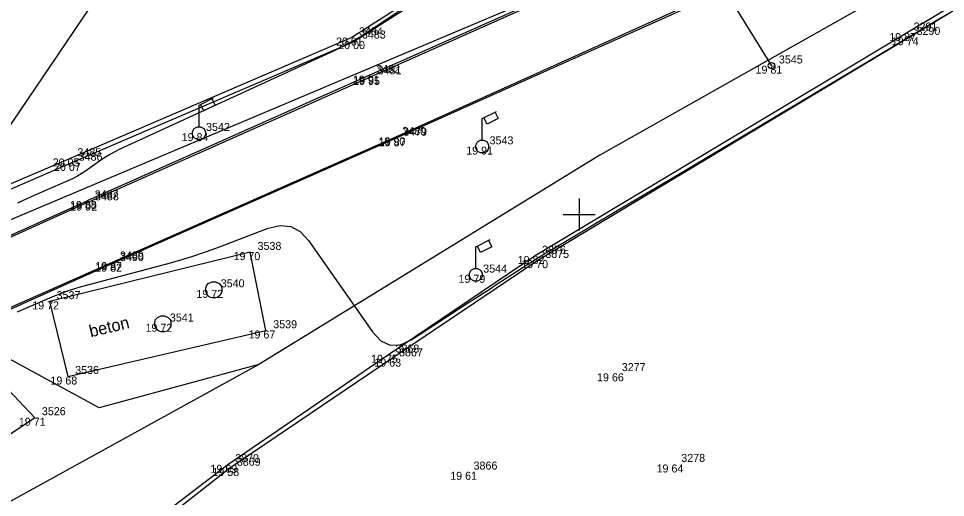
# Model space of a CAD drawing. Extents: x -702257 to -701487, y -1009871 to -1008841.
# Drawn here: x -702142.52 to -702113.55, y -1009708.85 to -1009693.87 of the extents above; entities that cross this region are included whole.
import ezdxf

# ---------------------------------------------------------------- set-up
doc = ezdxf.new("R2010")
doc.units = 0
for name, color, linetype in [('Ex_Major Contours', 7, 'Continuous'), ('Ex_Minor Contours', 7, 'Continuous'), ('Z_body', 7, 'Continuous'), ('Z_body_cisla', 7, 'Continuous'), ('Z_body_vysky_redukovane', 7, 'Continuous'), ('Z_dopravni_znacky', 7, 'Continuous'), ('Z_hektometricka_sit', 7, 'Continuous'), ('Z_katastr_hranice', 7, 'Continuous'), ('Z_komunikace', 7, 'Continuous'), ('Z_obruba', 7, 'Continuous'), ('Z_popisy', 7, 'Continuous'), ('Z_rozhranni', 7, 'Continuous'), ('Z_site_kanalizace_znaky', 7, 'Continuous'), ('Z_site_vo_znaky', 7, 'Continuous'), ('Z_zelen_obvod', 7, 'Continuous')]:
    doc.layers.add(name, color=color, linetype=linetype)

# ---------------------------------------------------------------- blocks, each defined once
blk = doc.blocks.new('POINT_DISPLAY')
blk.add_line((0, 0), (0, 0))
blk = doc.blocks.new('Z620')
for p, q in [((-0.25, 0.05), (-0.23, 0.13)), ((-0.25, -0.05), (-0.25, 0.05)), ((-0.23, 0.13), (-0.17, 0.2)), ((-0.17, 0.2), (-0.05, 0.25)), ((-0.05, 0.25), (0.05, 0.25)), ((0.05, 0.25), (0.17, 0.2)), ((0.17, 0.2), (0.23, 0.13)), ((0.23, 0.13), (0.25, 0.05)), ((0.25, 0.05), (0.25, -0.05)), ((-0.2, -0.17), (-0.25, -0.05)), ((-0.13, -0.23), (-0.2, -0.17)), ((-0.05, -0.25), (-0.13, -0.23)), ((0.05, -0.25), (-0.05, -0.25)), ((0.13, -0.23), (0.05, -0.25)), ((0.2, -0.17), (0.13, -0.23)), ((0.25, -0.05), (0.2, -0.17))]:
    blk.add_line(p, q)
blk = doc.blocks.new('Z13')
for p, q in [((0, 0.88), (0.45, 1.1)), ((0, 0.2), (0, 0.88)), ((0.15, 0.7), (0.05, 0.9)), ((0.5, 0.88), (0.15, 0.7)), ((0.4, 1.07), (0.5, 0.88)), ((-0.2, 0.05), (-0.15, 0.15)), ((-0.2, -0.05), (-0.2, 0.05)), ((-0.15, 0.15), (-0.05, 0.2)), ((-0.05, 0.2), (0.05, 0.2)), ((0.05, 0.2), (0.15, 0.15)), ((0.15, 0.15), (0.2, 0.05)), ((0.2, 0.05), (0.2, -0.05)), ((-0.15, -0.15), (-0.2, -0.05)), ((-0.05, -0.2), (-0.15, -0.15)), ((0.05, -0.2), (-0.05, -0.2)), ((0.15, -0.15), (0.05, -0.2)), ((0.2, -0.05), (0.15, -0.15))]:
    blk.add_line(p, q)

msp = doc.modelspace()

# ---------------------------------------------------------------- linework, layer by layer
at = {"layer": 'Ex_Major Contours'}
msp.add_lwpolyline([(-702130.281, -1009693.414), (-702131.434, -1009694.191), (-702131.725, -1009694.38), (-702132.024, -1009694.556), (-702132.329, -1009694.719), (-702132.641, -1009694.871), (-702139.37, -1009697.975), (-702139.511, -1009698.044), (-702139.649, -1009698.119), (-702139.783, -1009698.2), (-702139.913, -1009698.287), (-702140.428, -1009698.648), (-702140.559, -1009698.735), (-702140.694, -1009698.815), (-702140.832, -1009698.887), (-702140.974, -1009698.953), (-702141.934, -1009699.368), (-702142.142, -1009699.459), (-702142.349, -1009699.552), (-702142.555, -1009699.647)], dxfattribs=at)
at = {"layer": 'Ex_Minor Contours'}
msp.add_lwpolyline([(-702142.557, -1009703.052), (-702142.441, -1009702.993), (-702141.391, -1009702.549), (-702141.174, -1009702.461), (-702140.954, -1009702.382), (-702140.731, -1009702.31), (-702140.506, -1009702.245), (-702137.882, -1009701.546), (-702137.478, -1009701.433), (-702137.078, -1009701.309), (-702136.682, -1009701.175), (-702136.288, -1009701.031), (-702134.722, -1009700.432), (-702134.349, -1009700.344), (-702134.014, -1009700.379), (-702133.717, -1009700.538), (-702133.458, -1009700.82), (-702131.461, -1009703.674), (-702131.196, -1009703.957), (-702130.902, -1009704.092), (-702130.579, -1009704.077), (-702130.228, -1009703.913), (-702128.456, -1009702.76), (-702128.243, -1009702.621), (-702128.03, -1009702.483), (-702127.818, -1009702.344), (-702127.605, -1009702.206), (-702126.753, -1009701.653), (-702126.54, -1009701.515), (-702126.325, -1009701.38), (-702126.109, -1009701.247), (-702125.891, -1009701.117), (-702123.758, -1009699.85), (-702123.33, -1009699.596), (-702122.902, -1009699.341), (-702122.474, -1009699.087), (-702122.046, -1009698.832), (-702115.392, -1009694.865), (-702115.044, -1009694.657), (-702114.696, -1009694.45), (-702114.348, -1009694.242), (-702114, -1009694.034), (-702112.609, -1009693.203)], dxfattribs=at)
at = {"layer": 'Z_dopravni_znacky'}
msp.add_line((-702120.13, -1009693.52), (-702118.99, -1009695.35), dxfattribs=at)
msp.add_circle((-702118.99, -1009695.35), 0.1, dxfattribs=at)
at = {"layer": 'Z_hektometricka_sit'}
for p, q in [((-702125, -1009699.5), (-702125, -1009700.5)), ((-702125.5, -1009700), (-702124.5, -1009700))]:
    msp.add_line(p, q, dxfattribs=at)
at = {"layer": 'Z_katastr_hranice'}
for p, q in [((-702107.96, -1009645.67), (-702145.59, -1009701.36)), ((-702094.22, -1009681.12), (-702124.35, -1009698.15)), ((-702145.59, -1009701.36), (-702123.76, -1009692.13)), ((-702124.35, -1009698.15), (-702135.01, -1009704.69)), ((-702140, -1009706.05), (-702143.57, -1009704.11)), ((-702135.01, -1009704.69), (-702145.39, -1009710.41)), ((-702135.01, -1009704.69), (-702140, -1009706.05))]:
    msp.add_line(p, q, dxfattribs=at)
at = {"layer": 'Z_komunikace'}
for p, q in [((-702114.69, -1009694.46), (-702106.36, -1009689.44)), ((-702126.29, -1009701.43), (-702114.69, -1009694.46)), ((-702130.86, -1009704.51), (-702126.29, -1009701.43)), ((-702135.92, -1009707.93), (-702130.86, -1009704.51)), ((-702138.12, -1009709.65), (-702135.92, -1009707.93))]:
    msp.add_line(p, q, dxfattribs=at)
at = {"layer": 'Z_obruba'}
for p, q in [((-702119.64, -1009686.46), (-702132.1, -1009694.47)), ((-702106.41, -1009689.3), (-702114.77, -1009694.33)), ((-702127.31, -1009691.58), (-702132.01, -1009694.58)), ((-702122.75, -1009691.73), (-702131.57, -1009695.66)), ((-702131.52, -1009695.7), (-702122.72, -1009691.77)), ((-702130.75, -1009697.59), (-702121.74, -1009693.52)), ((-702121.72, -1009693.58), (-702130.72, -1009697.62)), ((-702114.77, -1009694.33), (-702126.38, -1009701.3)), ((-702132.1, -1009694.47), (-702140.91, -1009698.25)), ((-702140.87, -1009698.39), (-702132.01, -1009694.58)), ((-702131.57, -1009695.66), (-702140.37, -1009699.58)), ((-702140.36, -1009699.63), (-702131.52, -1009695.7)), ((-702139.58, -1009701.49), (-702130.75, -1009697.59)), ((-702130.72, -1009697.62), (-702139.58, -1009701.54)), ((-702140.91, -1009698.25), (-702146.48, -1009700.64)), ((-702146.42, -1009700.79), (-702140.87, -1009698.39)), ((-702145.1, -1009701.7), (-702140.37, -1009699.58)), ((-702140.36, -1009699.63), (-702145.07, -1009701.75)), ((-702126.38, -1009701.3), (-702130.96, -1009704.39)), ((-702144.23, -1009703.56), (-702139.58, -1009701.49)), ((-702139.58, -1009701.54), (-702144.2, -1009703.6)), ((-702130.96, -1009704.39), (-702135.98, -1009707.83)), ((-702135.98, -1009707.83), (-702138.22, -1009709.54))]:
    msp.add_line(p, q, dxfattribs=at)
at = {"layer": 'Z_rozhranni'}
for p, q in [((-702135.28, -1009701.18), (-702141.55, -1009702.72)), ((-702134.79, -1009703.63), (-702135.28, -1009701.18)), ((-702141.55, -1009702.72), (-702140.98, -1009705.07)), ((-702140.98, -1009705.07), (-702134.79, -1009703.63))]:
    msp.add_line(p, q, dxfattribs=at)
at = {"layer": 'Z_zelen_obvod'}
for q in [(-702143.87, -1009704.39), (-702150.21, -1009711.84)]:
    msp.add_line((-702142.01, -1009706.36), q, dxfattribs=at)

# ---------------------------------------------------------------- block references
at = {"layer": 'Z_body'}
for p in [(-702114.77, -1009694.33), (-702132.1, -1009694.47), (-702132.01, -1009694.58), (-702114.69, -1009694.46), (-702118.99, -1009695.35), (-702131.57, -1009695.66), (-702131.52, -1009695.7), (-702136.88, -1009697.46), (-702130.75, -1009697.59), (-702130.72, -1009697.62), (-702128.03, -1009697.88), (-702140.91, -1009698.25), (-702140.87, -1009698.39), (-702140.37, -1009699.58), (-702140.36, -1009699.63), (-702135.28, -1009701.18), (-702126.38, -1009701.3), (-702139.58, -1009701.49), (-702139.58, -1009701.54), (-702126.29, -1009701.43), (-702128.23, -1009701.89), (-702136.42, -1009702.36), (-702141.55, -1009702.72), (-702138.01, -1009703.42), (-702134.79, -1009703.63), (-702130.96, -1009704.39), (-702130.86, -1009704.51), (-702140.98, -1009705.07), (-702123.9, -1009704.97), (-702142.01, -1009706.36), (-702135.98, -1009707.83), (-702135.92, -1009707.93), (-702122.04, -1009707.82), (-702128.53, -1009708.05)]:
    msp.add_blockref('POINT_DISPLAY', p, dxfattribs=at)
at = {"layer": 'Z_site_kanalizace_znaky'}
for p in [(-702136.42, -1009702.36), (-702138.01, -1009703.42)]:
    msp.add_blockref('Z620', p, dxfattribs=at)
at = {"layer": 'Z_site_vo_znaky'}
for p in [(-702136.88, -1009697.46), (-702128.03, -1009697.88), (-702128.23, -1009701.89)]:
    msp.add_blockref('Z13', p, dxfattribs=at)

# ---------------------------------------------------------------- texts
at = {"layer": 'Z_body_cisla'}
for s, p in [('3291', (-702114.55, -1009694.25)), ('3484', (-702131.88, -1009694.4)), ('3483', (-702131.79, -1009694.5)), ('3290', (-702114.46, -1009694.39)), ('3545', (-702118.76, -1009695.28)), ('3482', (-702131.34, -1009695.58)), ('3481', (-702131.3, -1009695.62)), ('3542', (-702136.66, -1009697.39)), ('3480', (-702130.53, -1009697.52)), ('3479', (-702130.5, -1009697.54)), ('3543', (-702127.8, -1009697.81)), ('3485', (-702140.68, -1009698.18)), ('3486', (-702140.64, -1009698.32)), ('3487', (-702140.14, -1009699.5)), ('3488', (-702140.13, -1009699.56)), ('3538', (-702135.05, -1009701.11)), ('3876', (-702126.16, -1009701.23)), ('3489', (-702139.35, -1009701.41)), ('3490', (-702139.35, -1009701.46)), ('3875', (-702126.06, -1009701.36)), ('3544', (-702128, -1009701.82)), ('3540', (-702136.2, -1009702.28)), ('3537', (-702141.33, -1009702.65)), ('3541', (-702137.79, -1009703.35)), ('3539', (-702134.56, -1009703.56)), ('3868', (-702130.74, -1009704.32)), ('3867', (-702130.63, -1009704.44)), ('3536', (-702140.75, -1009704.99)), ('3277', (-702123.67, -1009704.9)), ('3526', (-702141.79, -1009706.28)), ('3870', (-702135.75, -1009707.75)), ('3869', (-702135.7, -1009707.86)), ('3866', (-702128.3, -1009707.98)), ('3278', (-702121.81, -1009707.74))]:
    msp.add_text(s, height=0.25, dxfattribs=at).set_placement(p)
at = {"layer": 'Z_body_vysky_redukovane'}
for s, p in [('19 87', (-702115.312, -1009694.58)), ('20 01', (-702132.6, -1009694.72)), ('20 00', (-702132.531, -1009694.83)), ('19 74', (-702115.232, -1009694.71)), ('19 81', (-702119.49, -1009695.6)), ('19 91', (-702132.07, -1009695.91)), ('19 95', (-702132.062, -1009695.95)), ('19 84', (-702137.422, -1009697.71)), ('19 90', (-702131.271, -1009697.84)), ('19 87', (-702131.262, -1009697.87)), ('19 91', (-702128.53, -1009698.13)), ('20 05', (-702141.452, -1009698.5)), ('20 07', (-702141.412, -1009698.64)), ('19 88', (-702140.912, -1009699.83)), ('19 92', (-702140.902, -1009699.88)), ('19 70', (-702135.801, -1009701.43)), ('19 82', (-702126.922, -1009701.55)), ('19 87', (-702140.122, -1009701.74)), ('19 82', (-702140.122, -1009701.79)), ('19 70', (-702126.811, -1009701.68)), ('19 79', (-702128.772, -1009702.14)), ('19 72', (-702136.962, -1009702.61)), ('19 72', (-702142.092, -1009702.97)), ('19 72', (-702138.552, -1009703.67)), ('19 67', (-702135.332, -1009703.88)), ('19 75', (-702131.502, -1009704.64)), ('19 63', (-702131.402, -1009704.76)), ('19 68', (-702141.522, -1009705.32)), ('19 66', (-702124.442, -1009705.22)), ('19 71', (-702142.51, -1009706.61)), ('19 69', (-702136.522, -1009708.08)), ('19 58', (-702136.462, -1009708.18)), ('19 64', (-702122.582, -1009708.07)), ('19 61', (-702129.03, -1009708.3))]:
    msp.add_text(s, height=0.25, dxfattribs=at).set_placement(p)
at = {"layer": 'Z_popisy'}
msp.add_text('beton', height=0.38, rotation=13.5, dxfattribs=at).set_placement((-702140.263, -1009703.846))

doc.saveas('drawing.dxf')
